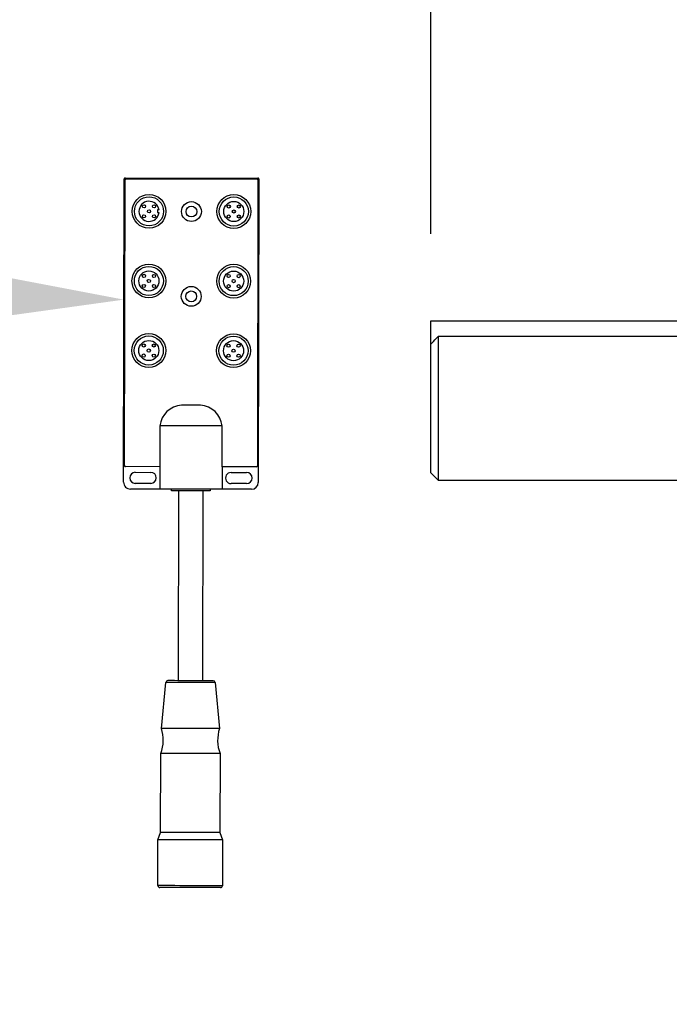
# Model space of a CAD drawing. Header units: inches. Extents: x 170 to 312, y 215 to 248.
# Tile 508 of 529: x 274.461 to 274.812, y 243.951 to 244.482. Entities that reach past the tile are written whole.
import ezdxf
from ezdxf import colors
from ezdxf.entities.mleader import LeaderData, LeaderLine
from ezdxf.math import Vec2, Vec3

# ---------------------------------------------------------------- set-up
doc = ezdxf.new("R2010")
doc.units = ezdxf.units.IN
doc.header["$LTSCALE"] = 0.25
doc.header["$MEASUREMENT"] = 0
doc.linetypes.add('PHANTOM2', pattern=[1.25, 0.625, -0.125, 0.125, -0.125, 0.125, -0.125])
for name, color, linetype in [('ANNOTATIONS', 1, 'Continuous'), ('HIDDEN', 6, 'PHANTOM2'), ('MOTOR LH', 7, 'Continuous')]:
    doc.layers.add(name, color=color, linetype=linetype)
doc.styles.add('ARIAL', font='arial.ttf', dxfattribs={"height": 0.09375})
doc.dimstyles.new('STANDARD$0', dxfattribs={"dimtxt": 0.09375, "dimasz": 0.09375, "dimexe": 0.03125, "dimexo": 0.046875, "dimgap": 0.09, "dimtad": 0, "dimtih": 1, "dimtoh": 1, "dimdec": 4, "dimzin": 0, "dimdsep": 46, "dimtxsty": 'ARIAL', "dimcen": 0.09, "dimadec": 0, "dimazin": 0, "dimtfac": 1, "dimtdec": 4, "dimtofl": 0, "dimtmove": 0, "dimatfit": 1, "dimfxl": 1, "dimtolj": 1, "dimtzin": 0, "dimarcsym": 0})

# ---------------------------------------------------------------- blocks, each defined once
blk = doc.blocks.new('*D98')
at = {"layer": 'ANNOTATIONS', "color": 0, "lineweight": -2, "transparency": 16777216}
for p, q in [((274.6830018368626, 244.3663487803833), (274.6830018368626, 244.9548308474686)), ((275.7689393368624, 243.5069737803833), (275.7689393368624, 244.9548308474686)), ((274.7767518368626, 244.9235808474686), (274.9408605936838, 244.9235808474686)), ((275.6751893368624, 244.9235808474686), (275.5110805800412, 244.9235808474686))]:
    blk.add_line(p, q, dxfattribs=at)
at = {"layer": 'ANNOTATIONS', "color": 0, "transparency": 16777216}
for points in [[(274.7767518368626, 244.9392058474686), (274.7767518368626, 244.9079558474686), (274.6830018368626, 244.9235808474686)], [(275.6751893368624, 244.9392058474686), (275.6751893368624, 244.9079558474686), (275.7689393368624, 244.9235808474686)]]:
    blk.add_solid(points, dxfattribs=at)
at = {"layer": 'defpoints', "color": 0, "transparency": 16777216}
for p in [(275.7689393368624, 244.9235808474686), (274.6830018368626, 244.3194737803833), (275.7689393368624, 243.4600987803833)]:
    blk.add_point(p, dxfattribs=at)
at = {"layer": 'ANNOTATIONS', "color": 0, "transparency": 16777216, "insert": (275.2259705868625, 244.9235808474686), "char_height": 0.09375, "attachment_point": 5, "style": 'ARIAL'}
blk.add_mtext('\\A1;16 1/8"', dxfattribs=at)
blk = doc.blocks.new('*D99')
at = {"layer": 'ANNOTATIONS', "color": 0, "lineweight": -2, "transparency": 16777216}
for p, q in [((274.5682520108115, 244.8967083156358), (274.5682520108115, 245.2347148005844)), ((275.7689393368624, 243.5069737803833), (275.7689393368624, 245.2347148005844)), ((274.6620020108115, 245.2034648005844), (274.8834856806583, 245.2034648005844)), ((275.6751893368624, 245.2034648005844), (275.4537056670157, 245.2034648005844))]:
    blk.add_line(p, q, dxfattribs=at)
at = {"layer": 'ANNOTATIONS', "color": 0, "transparency": 16777216}
for points in [[(274.6620020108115, 245.2190898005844), (274.6620020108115, 245.1878398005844), (274.5682520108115, 245.2034648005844)], [(275.6751893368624, 245.2190898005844), (275.6751893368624, 245.1878398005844), (275.7689393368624, 245.2034648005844)]]:
    blk.add_solid(points, dxfattribs=at)
at = {"layer": 'defpoints', "color": 0, "transparency": 16777216}
for p in [(275.7689393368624, 245.2034648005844), (274.5682520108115, 244.8498333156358), (275.7689393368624, 243.4600987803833)]:
    blk.add_point(p, dxfattribs=at)
at = {"layer": 'ANNOTATIONS', "color": 0, "transparency": 16777216, "insert": (275.168595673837, 245.2034648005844), "char_height": 0.09375, "attachment_point": 5, "style": 'ARIAL'}
blk.add_mtext('\\A1;18 1/2"', dxfattribs=at)

msp = doc.modelspace()

# ---------------------------------------------------------------- linework, layer by layer
at = {"layer": 'HIDDEN'}
msp.add_line((274.5682520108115, 244.8498333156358), (274.5682520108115, 244.4753066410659), dxfattribs=at)
at = {"layer": 'MOTOR LH'}
for p, q in [((274.5180058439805, 244.3965194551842), (274.5896475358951, 244.3963865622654)), ((274.5171899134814, 244.2323906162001), (274.5174931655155, 244.3960086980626)), ((274.5177181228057, 244.2412957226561), (274.5180039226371, 244.3954960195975)), ((274.5185166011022, 244.3960067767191), (274.5891348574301, 244.3958758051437)), ((274.5896456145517, 244.3953631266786), (274.5893598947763, 244.2411628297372)), ((274.5901582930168, 244.3958738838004), (274.5898550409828, 244.2322561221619)), ((274.5355420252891, 244.3791546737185), (274.535539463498, 244.3777898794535)), ((274.535539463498, 244.3777898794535), (274.5363241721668, 244.3777885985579)), ((274.5363098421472, 244.379153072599), (274.5355420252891, 244.3791546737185)), ((274.6830018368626, 244.2374425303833), (274.6830018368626, 244.3194737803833)), ((274.6830018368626, 244.3194737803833), (274.8421427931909, 244.3194737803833)), ((274.8421427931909, 244.3108720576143), (274.6869080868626, 244.3108720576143)), ((274.6869080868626, 244.3108720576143), (274.6869080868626, 244.2335362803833)), ((274.5587169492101, 244.2739704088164), (274.5484824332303, 244.2739893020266)), ((274.5367771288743, 244.2627529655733), (274.536736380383, 244.2407487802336)), ((274.5703397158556, 244.2406863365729), (274.570380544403, 244.2626908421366)), ((274.536736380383, 244.2407487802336), (274.5182289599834, 244.2407830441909)), ((274.5235110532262, 244.2377028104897), (274.5318692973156, 244.2376874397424)), ((274.536736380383, 244.2407487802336), (274.536713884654, 244.2286379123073)), ((274.5703397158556, 244.2406863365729), (274.5703173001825, 244.2285754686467)), ((274.5888472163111, 244.2406520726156), (274.5703397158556, 244.2406863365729)), ((274.5751954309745, 244.2376070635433), (274.5835536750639, 244.2375916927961)), ((274.6830018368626, 244.2374425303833), (274.6869080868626, 244.2335362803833)), ((274.6869080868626, 244.2335362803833), (274.8421427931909, 244.2335362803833)), ((274.536713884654, 244.2286379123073), (274.5208996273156, 244.2286670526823)), ((274.531858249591, 244.2317171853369), (274.5235000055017, 244.2317328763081)), ((274.5431088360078, 244.2277223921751), (274.5431105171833, 244.228626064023)), ((274.5468424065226, 244.1253698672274), (274.5470320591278, 244.2277150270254)), ((274.5599957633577, 244.2276910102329), (274.5598061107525, 244.1253458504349)), ((274.5639207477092, 244.228587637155), (274.5639190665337, 244.2276836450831)), ((274.5861316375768, 244.2285463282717), (274.5703173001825, 244.2285754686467)), ((274.5835425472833, 244.2316214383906), (274.57518438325, 244.2316371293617)), ((274.5376380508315, 244.099663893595), (274.5400176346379, 244.1244546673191)), ((274.5666274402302, 244.1244053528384), (274.5689151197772, 244.099605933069)), ((274.5371733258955, 244.0435145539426), (274.5372523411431, 244.0861584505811)), ((274.5692507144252, 244.0860992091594), (274.5691716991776, 244.0434553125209)), ((274.5357665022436, 244.0395562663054), (274.5371733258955, 244.0435145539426)), ((274.5691716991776, 244.0434553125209), (274.5705638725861, 244.0394919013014)), ((274.5357207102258, 244.014857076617), (274.5357665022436, 244.0395562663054)), ((274.5705638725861, 244.0394919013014), (274.5705180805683, 244.014792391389))]:
    msp.add_line(p, q, dxfattribs=at)
at = {"layer": 'MOTOR LH', "flags": 128}
for points in [[(274.570380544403, 244.2626908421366), (274.5701252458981, 244.2626911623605), (274.569367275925, 244.2626924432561), (274.5681295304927, 244.2626950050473), (274.5664496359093, 244.2626978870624), (274.5643787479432, 244.2627017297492), (274.5619797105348, 244.2627062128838), (274.5593253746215, 244.2627113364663), (274.5564964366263, 244.2627164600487), (274.5535787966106, 244.262721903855), (274.550661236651, 244.2627273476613), (274.5478322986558, 244.2627324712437), (274.5451779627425, 244.2627372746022), (274.5427789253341, 244.2627417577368), (274.5407080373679, 244.2627456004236), (274.5390281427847, 244.2627488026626), (274.5377903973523, 244.2627510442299), (274.5370324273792, 244.2627526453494), (274.5367771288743, 244.2627529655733)], [(274.5703173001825, 244.2285754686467), (274.5700620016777, 244.2285761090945), (274.5693040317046, 244.2285773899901), (274.5680662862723, 244.2285799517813), (274.5663864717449, 244.2285828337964), (274.5643155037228, 244.2285866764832), (274.5619164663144, 244.2285911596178), (274.5592621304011, 244.2285959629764), (274.556433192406, 244.2286014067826), (274.5535156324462, 244.228606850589), (274.5505979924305, 244.2286122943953), (274.5477691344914, 244.2286174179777), (274.5451147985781, 244.2286222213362), (274.5427156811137, 244.2286267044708), (274.5406447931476, 244.2286305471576), (274.5389648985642, 244.2286337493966), (274.5377271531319, 244.228635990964), (274.5369691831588, 244.2286372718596), (274.536713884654, 244.2286379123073)], [(274.5535139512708, 244.2277028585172), (274.5512771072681, 244.2277070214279), (274.5491449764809, 244.2277111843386), (274.5472170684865, 244.2277147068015), (274.5455835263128, 244.2277175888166), (274.5443208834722, 244.2277201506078), (274.5434880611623, 244.2277214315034), (274.5431241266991, 244.2277223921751), (274.5431088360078, 244.2277223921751)], [(274.5639190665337, 244.2276836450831), (274.5639037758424, 244.2276836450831), (274.5635397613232, 244.2276842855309), (274.5627069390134, 244.2276858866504), (274.5614442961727, 244.2276884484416), (274.559810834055, 244.2276913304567), (274.5578829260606, 244.2276948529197), (274.5557507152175, 244.2276990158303), (274.5535139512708, 244.2277028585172)], [(274.5533225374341, 244.1244300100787), (274.5508045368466, 244.1244348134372), (274.5483776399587, 244.1244392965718), (274.5461293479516, 244.1244434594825), (274.5441410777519, 244.1244473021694), (274.5424847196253, 244.1244501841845), (274.5412199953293, 244.1244527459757), (274.5403926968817, 244.1244540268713), (274.5400326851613, 244.1244546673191), (274.5400176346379, 244.1244546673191)], [(274.5533242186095, 244.1253576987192), (274.5509274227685, 244.1253621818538), (274.5486226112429, 244.1253663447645), (274.5464985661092, 244.1253705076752), (274.5446367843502, 244.1253737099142), (274.5431088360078, 244.1253765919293), (274.5419735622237, 244.1253788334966), (274.5412743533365, 244.1253801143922), (274.5410383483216, 244.1253804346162)], [(274.5666274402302, 244.1244053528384), (274.5666123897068, 244.1244056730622), (274.5662523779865, 244.1244063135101), (274.5654250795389, 244.1244075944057), (274.5641603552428, 244.1244101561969), (274.5625039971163, 244.124413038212), (274.5605157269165, 244.1244168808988), (274.5582674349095, 244.1244210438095), (274.5558405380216, 244.1244255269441), (274.5533225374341, 244.1244300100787)], [(274.5656101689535, 244.1253349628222), (274.5653740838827, 244.1253352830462), (274.5646749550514, 244.1253365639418), (274.5635396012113, 244.125338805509), (274.5620117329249, 244.1253416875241), (274.560149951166, 244.125345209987), (274.5580259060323, 244.1253490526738), (274.5557210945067, 244.1253532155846), (274.5533242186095, 244.1253576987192)], [(274.5532765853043, 244.099635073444), (274.55056100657, 244.0996398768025), (274.5479278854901, 244.0996446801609), (274.54545727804, 244.0996494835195), (274.5432242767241, 244.0996536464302), (274.5412967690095, 244.0996571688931), (274.5397331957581, 244.0996600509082), (274.5385811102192, 244.0996622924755), (274.5378755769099, 244.0996635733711), (274.5376380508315, 244.099663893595)], [(274.5689151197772, 244.099605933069), (274.5686775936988, 244.0996062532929), (274.5679719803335, 244.0996075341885), (274.5668199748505, 244.0996097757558), (274.5652564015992, 244.0996126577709), (274.5633288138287, 244.0996161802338), (274.5610958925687, 244.0996203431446), (274.5586252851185, 244.099625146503), (274.5559921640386, 244.0996299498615), (274.5532765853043, 244.099635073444)], [(274.5532515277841, 244.0861286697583), (274.5504733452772, 244.0861337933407), (274.5477795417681, 244.0861389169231), (274.5452519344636, 244.0861437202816), (274.5429674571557, 244.0861478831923), (274.5409954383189, 244.0861514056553), (274.5393958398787, 244.0861542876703), (274.538217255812, 244.0861565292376), (274.5374953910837, 244.0861578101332), (274.5372523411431, 244.0861584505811)], [(274.5692507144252, 244.0860992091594), (274.5690076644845, 244.0860995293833), (274.5682858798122, 244.0861008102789), (274.5671072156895, 244.0861030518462), (274.5655076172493, 244.0861059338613), (274.5635355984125, 244.0861097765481), (274.5612511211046, 244.0861139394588), (274.558723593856, 244.0861187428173), (274.556029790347, 244.0861235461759), (274.5532515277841, 244.0861286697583)], [(274.5559507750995, 244.0434796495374), (274.5503942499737, 244.0434898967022), (274.5477004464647, 244.0434950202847), (274.545172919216, 244.0434998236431), (274.5428884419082, 244.0435039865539), (274.5409164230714, 244.0435075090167), (274.5393168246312, 244.0435107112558), (274.5381381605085, 244.0435126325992), (274.5374163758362, 244.0435142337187), (274.5371733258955, 244.0435145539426)], [(274.5691716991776, 244.0434553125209), (274.568928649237, 244.0434556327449), (274.5682068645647, 244.0434569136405), (274.567028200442, 244.0434591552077), (274.5654286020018, 244.0434620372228), (274.563456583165, 244.0434658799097), (274.5611721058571, 244.0434700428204), (274.5586445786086, 244.0434748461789), (274.5559507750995, 244.0434796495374)], [(274.5531651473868, 244.0395242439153), (274.5503014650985, 244.0395293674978), (274.5475158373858, 244.0395344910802), (274.5448843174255, 244.0395396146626), (274.5424786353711, 244.0395437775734), (274.5403645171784, 244.039547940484), (274.5385996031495, 244.0395511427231), (274.5372319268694, 244.0395537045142), (274.5362988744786, 244.0395553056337), (274.5358259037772, 244.0395562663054), (274.5357665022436, 244.0395562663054)], [(274.5705638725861, 244.0394919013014), (274.5705044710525, 244.0394919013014), (274.5700315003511, 244.0394928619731), (274.5690984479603, 244.0394944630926), (274.5677307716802, 244.0394970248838), (274.5659657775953, 244.0395005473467), (274.5638516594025, 244.0395043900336), (274.5614460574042, 244.0395088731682), (274.5588145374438, 244.0395136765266), (274.5560289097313, 244.0395188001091), (274.5531651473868, 244.0395242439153)], [(274.5531194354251, 244.014824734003), (274.5502556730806, 244.0148301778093), (274.5474700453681, 244.0148353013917), (274.5448385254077, 244.0148401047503), (274.5424329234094, 244.0148445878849), (274.5403187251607, 244.0148484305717), (274.5385538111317, 244.0148516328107), (274.5371861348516, 244.0148541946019), (274.5362530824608, 244.0148561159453), (274.5357801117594, 244.014857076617), (274.5357207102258, 244.014857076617)], [(274.5705180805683, 244.014792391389), (274.5704586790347, 244.014792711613), (274.5699857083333, 244.0147936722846), (274.5690526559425, 244.0147952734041), (274.5676849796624, 244.0147978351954), (274.5659200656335, 244.0148010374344), (274.5638058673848, 244.0148048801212), (274.5614002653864, 244.0148093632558), (274.5587687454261, 244.0148141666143), (274.5559831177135, 244.0148196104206), (274.5531194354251, 244.014824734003)], [(274.5558849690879, 244.0137961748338), (274.5503500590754, 244.0138064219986), (274.5476622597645, 244.0138115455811), (274.545131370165, 244.0138160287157), (274.5428302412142, 244.0138205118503), (274.5408250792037, 244.0138240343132), (274.5391735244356, 244.0138272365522), (274.5379231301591, 244.0138294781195), (274.5371097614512, 244.013831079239), (274.5367570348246, 244.0138317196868), (274.5367422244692, 244.0138317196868)], [(274.5694927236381, 244.0137708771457), (274.5694779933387, 244.0137708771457), (274.569125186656, 244.0137715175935), (274.5683118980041, 244.013773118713), (274.5670615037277, 244.0137753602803), (274.5654099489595, 244.0137785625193), (274.5634047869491, 244.0137824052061), (274.5611036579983, 244.0137865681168), (274.5585727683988, 244.0137913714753), (274.5558849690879, 244.0137961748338)]]:
    msp.add_lwpolyline(points, dxfattribs=at)
at = {"layer": 'MOTOR LH'}
for centre, radius in [((274.5309360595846, 244.3784144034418), 0.00912580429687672), ((274.5309360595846, 244.3784144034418), 0.007846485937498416), ((274.5766502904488, 244.3783296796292), 0.009125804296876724), ((274.5766502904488, 244.3783296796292), 0.007846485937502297), ((274.5282289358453, 244.3811315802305), 0.0008528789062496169), ((274.5336532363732, 244.3811215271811), 0.0008528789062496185), ((274.5537930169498, 244.3782867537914), 0.00535607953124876), ((274.5537930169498, 244.3782867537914), 0.002916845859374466), ((274.5766502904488, 244.3783296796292), 0.005424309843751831), ((274.5739431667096, 244.3810468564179), 0.000852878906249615), ((274.5793674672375, 244.3810368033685), 0.0008528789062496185), ((274.528218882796, 244.3757072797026), 0.0008528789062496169), ((274.5309360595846, 244.3784144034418), 0.0008528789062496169), ((274.5336431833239, 244.3756972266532), 0.0008528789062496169), ((274.5739331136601, 244.37562255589), 0.0008528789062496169), ((274.5766502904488, 244.3783296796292), 0.0008528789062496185), ((274.5793574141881, 244.3756125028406), 0.0008528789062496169), ((274.5308665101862, 244.3408877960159), 0.00912580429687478), ((274.5308665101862, 244.3408877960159), 0.007846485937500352), ((274.5765807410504, 244.3408030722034), 0.00912580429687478), ((274.5765807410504, 244.3408030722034), 0.007846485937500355), ((274.5308665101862, 244.3408877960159), 0.005424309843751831), ((274.5281593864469, 244.3436049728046), 0.0008528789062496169), ((274.5335836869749, 244.3435949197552), 0.000852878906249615), ((274.5765807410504, 244.3408030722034), 0.005424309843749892), ((274.5738736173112, 244.343520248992), 0.0008528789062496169), ((274.5792979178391, 244.3435101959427), 0.0008528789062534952), ((274.5281493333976, 244.3381806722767), 0.000852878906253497), ((274.5308665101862, 244.3408877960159), 0.000852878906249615), ((274.5335736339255, 244.3381706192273), 0.0008528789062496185), ((274.5738635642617, 244.3380959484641), 0.000852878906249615), ((274.5765807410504, 244.3408030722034), 0.0008528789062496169), ((274.5792878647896, 244.3380858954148), 0.000852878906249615), ((274.5537082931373, 244.3325725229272), 0.005356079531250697), ((274.5537082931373, 244.3325725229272), 0.002916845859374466), ((274.5307969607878, 244.3033611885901), 0.009125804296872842), ((274.576511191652, 244.3032764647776), 0.009125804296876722), ((274.5307969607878, 244.3033611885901), 0.007846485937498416), ((274.5307969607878, 244.3033611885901), 0.005424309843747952), ((274.5280898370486, 244.3060783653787), 0.0008528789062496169), ((274.5335141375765, 244.3060683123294), 0.0008528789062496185), ((274.576511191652, 244.3032764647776), 0.007846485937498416), ((274.576511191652, 244.3032764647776), 0.005424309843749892), ((274.5738040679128, 244.3059936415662), 0.000852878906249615), ((274.5792283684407, 244.3059835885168), 0.0008528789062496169), ((274.5280797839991, 244.3006540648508), 0.000852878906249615), ((274.5307969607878, 244.3033611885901), 0.0008528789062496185), ((274.5335040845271, 244.3006440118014), 0.0008528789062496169), ((274.5737940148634, 244.3005693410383), 0.0008528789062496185), ((274.576511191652, 244.3032764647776), 0.0008528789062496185), ((274.5792183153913, 244.3005592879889), 0.0008528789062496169)]:
    msp.add_circle(centre, radius, dxfattribs=at)
for centre, radius, start, end in [((274.5180048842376, 244.3960077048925), 0.0005117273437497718, 89.8938118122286, 179.8938118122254), ((274.5896465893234, 244.3958749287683), 0.0005117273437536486, 359.8938118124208, 89.8938118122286), ((274.5185156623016, 244.3954950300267), 0.0005117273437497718, 89.8938118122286, 179.8938118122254), ((274.5891339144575, 244.3953641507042), 0.0005117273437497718, 359.8938118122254, 89.89381181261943), ((274.5309360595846, 244.3784144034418), 0.005424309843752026, 7.827405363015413, 353.3739835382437), ((274.549493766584, 244.2612207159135), 0.01280859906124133, 94.52862305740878, 173.1292911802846), ((274.5576721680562, 244.2612199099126), 0.0127931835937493, 6.601800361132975, 85.31553265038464), ((274.518229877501, 244.2412947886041), 0.0005117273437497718, 179.8938118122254, 269.8938118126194), ((274.5235055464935, 244.234717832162), 0.00298507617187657, 89.89381181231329, 269.8938118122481), ((274.5318637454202, 244.2347023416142), 0.0029850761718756, 269.8938118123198, 89.89381181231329), ((274.5751899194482, 244.2346220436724), 0.002985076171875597, 89.89381181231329, 269.8938118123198), ((274.5835481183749, 244.2346065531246), 0.002985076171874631, 269.8938118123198, 89.89381181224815), ((274.5888481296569, 244.2411639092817), 0.0005117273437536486, 269.8938118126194, 359.8938118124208), ((274.5209064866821, 244.2323837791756), 0.003716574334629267, 179.8938118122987, 269.8938118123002), ((274.5861385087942, 244.2322628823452), 0.003716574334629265, 269.8938118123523, 359.8938118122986), ((274.541036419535, 244.1243570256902), 0.00102345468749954, 89.8938118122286, 174.5171063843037), ((274.5656082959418, 244.1243114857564), 0.001023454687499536, 5.270517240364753, 89.89381181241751), ((274.5182205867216, 244.0934601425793), 0.0203843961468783, 339.0102025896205, 17.71839861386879), ((274.5883094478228, 244.0933302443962), 0.02038439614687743, 162.0692250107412, 200.7774210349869), ((274.5367441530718, 244.0148551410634), 0.001023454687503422, 179.8938118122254, 269.8938118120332), ((274.5694946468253, 244.0147944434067), 0.00102345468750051, 269.8938118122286, 359.8938118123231)]:
    msp.add_arc(centre, radius, start, end, dxfattribs=at)
msp.add_open_spline([(274.6830018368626, 244.3068759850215), (274.6831442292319, 244.3070220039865), (274.6844447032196, 244.308355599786), (274.6857477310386, 244.3096867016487), (274.6869080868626, 244.3108720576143)], degree=3, knots=[0, 0, 0, 0, 0.1094926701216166, 1, 1, 1, 1], dxfattribs=at)

# ---------------------------------------------------------------- dimensions: what is measured, and where the dimension line sits
at = {"layer": 'ANNOTATIONS'}
for base, p1, text, picture, middle in [((275.7689393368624, 245.2034648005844), (274.5682520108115, 244.8498333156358), '18 1/2"', '*D99', (275.168595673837, 245.2034648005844)), ((275.7689393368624, 244.9235808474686), (274.6830018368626, 244.3194737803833), '16 1/8"', '*D98', (275.2259705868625, 244.9235808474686))]:
    dim = msp.add_linear_dim(base=base, p1=p1, p2=(275.7689393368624, 243.4600987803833), text=text, dimstyle='STANDARD$0', override={"dimtxsty": 'ARIAL'}, dxfattribs=at)
    dim.commit()
    dim.dimension.update_dxf_attribs({"geometry": picture, "text_midpoint": middle})

# ---------------------------------------------------------------- leaders
ml = msp.add_multileader_mtext('Standard', dxfattribs=at)
ml.set_content('JUNCTION\\PBOX', color=256, style='ARIAL')
ml.set_leader_properties()
ml.build(insert=Vec2(0, 0))
ml.multileader.update_dxf_attribs({"dogleg_length": 0.36, "arrow_head_size": 0.09375})
ctx = ml.context
ctx.base_point, ctx.char_height, ctx.arrow_head_size, ctx.landing_gap_size, ctx.plane_origin = Vec3(273.1266558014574, 244.3424573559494), 0.09375, 0.09375, 0.09, Vec3(274.8564964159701, 244.1799177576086)
ctx.text_align_type = 2
notes = []
notes.append((ctx, [(0, (1, 1, 0), (274.0524214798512, 244.3424573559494), (-1, 0), 0.09795701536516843, [(0, [(274.5173723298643, 244.3308124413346)], 0, [])])]))
ctx.mtext.insert, ctx.mtext.alignment, ctx.mtext.flow_direction = Vec3(273.864464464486, 244.3901317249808), 3, 5
for ctx, leaders in notes:
    for number, flags, end, landing, length, lines in leaders:
        leader = LeaderData()
        leader.index, (leader.has_last_leader_line, leader.has_dogleg_vector, leader.attachment_direction) = number, flags
        leader.last_leader_point, leader.dogleg_vector, leader.dogleg_length = Vec3(end), Vec3(landing), length
        for number, points, colour, breaks in lines:
            line = LeaderLine()
            line.index, line.vertices, line.color, line.breaks = number, Vec3.list(points), colors.encode_raw_color(colour), breaks
            leader.lines.append(line)
        ctx.leaders.append(leader)

doc.saveas('drawing.dxf')
